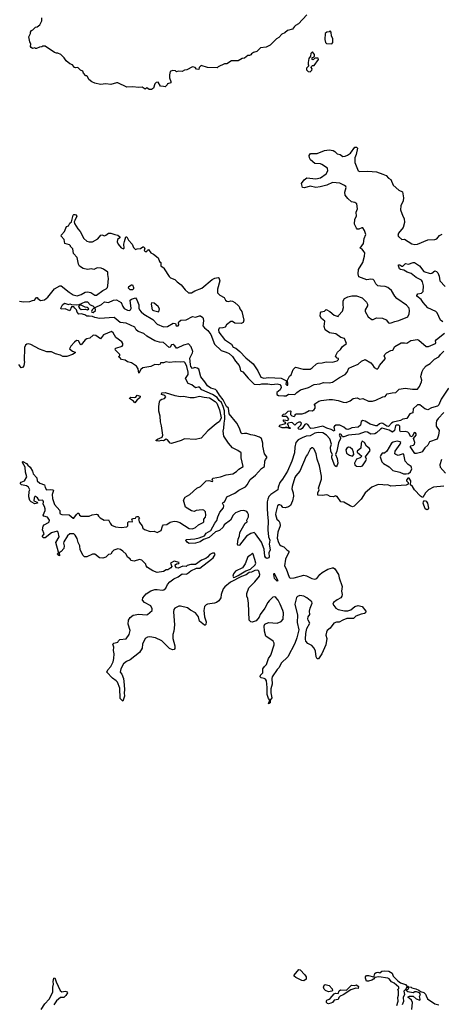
# Model space of a CAD drawing. Extents: x 2239805 to 2396427, y 665731 to 772158.
# Tile 277 of 326: x 2340627 to 2345894, y 724182 to 736491. Entities that reach past the tile are written whole.
import ezdxf

# ---------------------------------------------------------------- set-up
doc = ezdxf.new("R2010")
doc.units = 0

msp = doc.modelspace()

# ---------------------------------------------------------------- linework, layer by layer
at = {"layer": '0CON05XD'}
for points in [[(2344216, 736554), (2344109, 736441), (2344072, 736418), (2344062, 736405), (2344036, 736374), (2343973, 736357), (2343940, 736325), (2343901, 736309), (2343865, 736268), (2343835, 736252), (2343755, 736172), (2343705, 736148), (2343635, 736138), (2343590, 736095), (2343548, 736082), (2343524, 736066), (2343515, 736052), (2343497, 736043), (2343478, 736042), (2343435, 736012), (2343405, 736008), (2343355, 735978), (2343273, 735977), (2343215, 735940), (2343185, 735938), (2343105, 735900), (2343092, 735888), (2342975, 735892), (2342895, 735918), (2342870, 735895), (2342865, 735870), (2342835, 735872), (2342820, 735895), (2342785, 735903), (2342717, 735863), (2342685, 735860), (2342656, 735844), (2342605, 735848), (2342585, 735840), (2342572, 735852), (2342534, 735856), (2342508, 735845), (2342497, 735803), (2342498, 735765), (2342517, 735717), (2342517, 735703), (2342475, 735690), (2342470, 735675), (2342445, 735650), (2342425, 735658), (2342385, 735660), (2342355, 735710), (2342330, 735705), (2342315, 735690), (2342298, 735635), (2342275, 735620), (2342245, 735620), (2342215, 735640), (2342195, 735622), (2342156, 735646), (2342114, 735644), (2342035, 735653), (2341965, 735649), (2341855, 735703), (2341835, 735703), (2341765, 735683), (2341705, 735690), (2341635, 735683), (2341565, 735697), (2341526, 735716), (2341492, 735745), (2341475, 735780), (2341465, 735790), (2341455, 735790), (2341422, 735822), (2341416, 735846), (2341385, 735860), (2341352, 735892), (2341325, 735888), (2341312, 735892), (2341285, 735928), (2341255, 735940), (2341208, 735975), (2341183, 736013), (2341140, 736055), (2341105, 736072), (2341085, 736072), (2341062, 736082), (2340945, 736160), (2340915, 736160), (2340905, 736150), (2340875, 736148), (2340835, 736130), (2340825, 736130), (2340815, 736140), (2340785, 736132), (2340772, 736142), (2340760, 736155), (2340768, 736185), (2340752, 736215), (2340742, 736275), (2340748, 736295), (2340762, 736318), (2340763, 736337), (2340773, 736357), (2340790, 736365), (2340823, 736397), (2340847, 736403), (2340880, 736425), (2340902, 736478), (2340902, 736515)], [(2344525, 736190), (2344538, 736205), (2344538, 736255), (2344522, 736285), (2344520, 736335), (2344505, 736350), (2344495, 736340), (2344463, 736337), (2344445, 736320), (2344440, 736245), (2344448, 736208), (2344462, 736192), (2344525, 736190)], [(2344255, 735840), (2344275, 735860), (2344280, 735875), (2344270, 735895), (2344272, 735908), (2344285, 735920), (2344305, 735920), (2344360, 735995), (2344355, 736010), (2344315, 736010), (2344295, 735990), (2344282, 735992), (2344282, 736018), (2344298, 736022), (2344310, 736035), (2344310, 736055), (2344285, 736090), (2344265, 736070), (2344260, 736035), (2344240, 736005), (2344230, 735955), (2344230, 735925), (2344240, 735915), (2344210, 735885), (2344210, 735865), (2344232, 735842), (2344255, 735840)], [(2340625, 732971), (2340675, 732962), (2340753, 732967), (2340785, 732982), (2340810, 732985), (2340835, 733020), (2340845, 733020), (2340854, 733004), (2340885, 732980), (2340935, 732990), (2340978, 733022), (2341062, 733125), (2341130, 733165), (2341145, 733163), (2341243, 733083), (2341295, 733052), (2341345, 733041), (2341395, 733054), (2341445, 733084), (2341475, 733091), (2341515, 733081), (2341565, 733046), (2341585, 733046), (2341665, 733106), (2341707, 733125), (2341724, 733145), (2341729, 733165), (2341736, 733255), (2341727, 733305), (2341728, 733335), (2341675, 733373), (2341646, 733386), (2341595, 733388), (2341555, 733368), (2341525, 733377), (2341475, 733370), (2341421, 733381), (2341375, 733410), (2341360, 733435), (2341345, 733520), (2341298, 733568), (2341290, 733625), (2341260, 733655), (2341260, 733665), (2341250, 733675), (2341192, 733695), (2341184, 733744), (2341147, 733785), (2341149, 733801), (2341188, 733842), (2341213, 733907), (2341236, 733914), (2341255, 733948), (2341272, 733965), (2341295, 734048), (2341305, 734057), (2341315, 734057), (2341330, 734050), (2341340, 734035), (2341315, 733980), (2341307, 733963), (2341310, 733945), (2341352, 733875), (2341384, 733844), (2341428, 733755), (2341465, 733722), (2341495, 733712), (2341535, 733712), (2341605, 733753), (2341642, 733798), (2341655, 733801), (2341685, 733789), (2341705, 733797), (2341735, 733824), (2341765, 733824), (2341814, 733804), (2341855, 733796), (2341880, 733775), (2341876, 733764), (2341847, 733743), (2341846, 733715), (2341858, 733685), (2341895, 733641), (2341915, 733629), (2341925, 733627), (2341933, 733635), (2341928, 733685), (2341935, 733720), (2341952, 733775), (2341965, 733778), (2341988, 733735), (2342030, 733685), (2342050, 733645), (2342075, 733620), (2342095, 733628), (2342135, 733630), (2342165, 733650), (2342175, 733650), (2342190, 733635), (2342180, 733605), (2342193, 733593), (2342217, 733593), (2342222, 733608), (2342238, 733618), (2342267, 733575), (2342300, 733560), (2342356, 733516), (2342375, 733470), (2342390, 733455), (2342392, 733415), (2342430, 733385), (2342430, 733375), (2342495, 733280), (2342510, 733265), (2342565, 733242), (2342594, 733214), (2342646, 733176), (2342693, 733113), (2342735, 733078), (2342775, 733077), (2342815, 733100), (2342902, 733135), (2343030, 733245), (2343065, 733260), (2343105, 733268), (2343113, 733263), (2343127, 733225), (2343097, 733123), (2343100, 733075), (2343126, 733046), (2343180, 733020), (2343200, 732985), (2343215, 732973), (2343235, 732968), (2343265, 732978), (2343285, 732973), (2343316, 732956), (2343356, 732916), (2343367, 732905), (2343377, 732875), (2343401, 732845), (2343427, 732735), (2343418, 732705), (2343395, 732693), (2343315, 732697), (2343285, 732716), (2343265, 732719), (2343212, 732675), (2343194, 732646), (2343165, 732637), (2343120, 732635), (2343110, 732615), (2343114, 732585), (2343184, 732495), (2343274, 732435), (2343295, 732399), (2343328, 732385), (2343379, 732345), (2343454, 732265), (2343545, 732190), (2343602, 732102), (2343641, 732021), (2343678, 732008), (2343735, 732017), (2343895, 732008), (2343960, 731975), (2343951, 731935), (2343965, 731921), (2343975, 731921), (2343977, 731947), (2343970, 731975), (2343998, 732035), (2344017, 732053), (2344045, 732120), (2344073, 732147), (2344167, 732123), (2344255, 732122), (2344283, 732137), (2344335, 732188), (2344355, 732198), (2344408, 732202), (2344456, 732214), (2344535, 732208), (2344592, 732228), (2344608, 732242), (2344610, 732255), (2344595, 732260), (2344572, 732285), (2344598, 732335), (2344635, 732368), (2344662, 732405), (2344712, 732445), (2344685, 732507), (2344640, 732520), (2344576, 732564), (2344497, 732577), (2344443, 732613), (2344430, 732655), (2344441, 732721), (2344396, 732756), (2344383, 732785), (2344384, 732825), (2344395, 732839), (2344434, 732846), (2344455, 732868), (2344501, 732841), (2344555, 732798), (2344605, 732780), (2344610, 732795), (2344662, 732848), (2344673, 732895), (2344667, 732925), (2344668, 732975), (2344684, 733006), (2344725, 733028), (2344775, 733038), (2344835, 733038), (2344906, 733016), (2344961, 732961), (2344973, 732935), (2344974, 732915), (2344942, 732865), (2344944, 732845), (2344979, 732775), (2345025, 732744), (2345045, 732744), (2345085, 732763), (2345158, 732758), (2345205, 732738), (2345235, 732702), (2345245, 732698), (2345269, 732701), (2345315, 732720), (2345365, 732729), (2345475, 732778), (2345493, 732815), (2345498, 732852), (2345491, 732885), (2345461, 732921), (2345337, 733007), (2345314, 733034), (2345271, 733105), (2345225, 733144), (2345195, 733157), (2345135, 733158), (2345100, 733165), (2345077, 733187), (2345055, 733230), (2345042, 733242), (2345016, 733246), (2344965, 733239), (2344865, 733278), (2344856, 733315), (2344860, 733370), (2344914, 733455), (2344936, 733535), (2344937, 733575), (2344928, 733595), (2344905, 733622), (2344880, 733635), (2344921, 733695), (2344930, 733755), (2344953, 733807), (2344936, 733856), (2344915, 733888), (2344901, 733889), (2344865, 733874), (2344845, 733872), (2344833, 733883), (2344808, 733935), (2344814, 733996), (2344833, 734037), (2344831, 734085), (2344847, 734125), (2344838, 734188), (2344814, 734204), (2344772, 734215), (2344726, 734256), (2344695, 734298), (2344689, 734335), (2344706, 734395), (2344703, 734405), (2344685, 734420), (2344625, 734446), (2344535, 734456), (2344465, 734423), (2344379, 734401), (2344325, 734393), (2344255, 734410), (2344185, 734390), (2344160, 734395), (2344148, 734445), (2344180, 734490), (2344215, 734514), (2344325, 734501), (2344385, 734516), (2344457, 734565), (2344475, 734600), (2344472, 734635), (2344402, 734682), (2344385, 734691), (2344315, 734694), (2344261, 734741), (2344248, 734765), (2344242, 734795), (2344262, 734818), (2344345, 734817), (2344434, 734856), (2344495, 734863), (2344545, 734854), (2344565, 734843), (2344594, 734814), (2344630, 734805), (2344665, 734782), (2344693, 734783), (2344724, 734796), (2344758, 734822), (2344814, 734896)], [(2344814, 734896), (2344835, 734899), (2344846, 734885), (2344830, 734805), (2344814, 734765), (2344813, 734705), (2344855, 734602), (2344875, 734592), (2344975, 734598), (2345085, 734588), (2345165, 734562), (2345205, 734542), (2345235, 734510), (2345263, 734493), (2345291, 734421), (2345365, 734362), (2345411, 734341), (2345423, 734265), (2345416, 734225), (2345389, 734165), (2345384, 734116), (2345412, 734035), (2345429, 734005), (2345434, 733955), (2345418, 733892), (2345358, 733822), (2345352, 733795), (2345361, 733781), (2345403, 733743), (2345435, 733748), (2345525, 733690), (2345565, 733680), (2345596, 733684), (2345725, 733741), (2345815, 733742), (2345837, 733753), (2345872, 733792), (2345905, 733810)], [(2345915, 732712), (2345885, 732734), (2345842, 732828), (2345825, 732842), (2345725, 732890), (2345666, 732956), (2345644, 732994), (2345590, 733035), (2345588, 733045), (2345602, 733065), (2345645, 733074), (2345666, 733095), (2345671, 733165), (2345659, 733215), (2345647, 733235), (2345580, 733270), (2345518, 733318), (2345467, 733335), (2345425, 733359), (2345385, 733367), (2345374, 733375), (2345358, 733415), (2345360, 733425), (2345375, 733428), (2345400, 733410), (2345415, 733410), (2345446, 733444), (2345485, 733436), (2345545, 733457), (2345560, 733455), (2345624, 733414), (2345675, 733343), (2345755, 733320), (2345775, 733322), (2345815, 733350), (2345835, 733343), (2345850, 733325), (2345867, 733285), (2345878, 733225), (2345944, 733154)], [(2342035, 733114), (2342006, 733116), (2341988, 733135), (2341992, 733155), (2342025, 733178), (2342036, 733176), (2342050, 733145), (2342050, 733125), (2342035, 733114)], [(2343680, 729870), (2343649, 729959), (2343575, 730064), (2343555, 730080), (2343513, 730067), (2343462, 730035), (2343375, 729922), (2343365, 729917), (2343352, 729922), (2343348, 729935), (2343356, 729995), (2343375, 730040), (2343379, 730081), (2343442, 730198), (2343468, 730215), (2343466, 730235), (2343484, 730275), (2343484, 730304), (2343475, 730332), (2343464, 730344), (2343426, 730356), (2343385, 730351), (2343325, 730326), (2343292, 730295), (2343262, 730235), (2343183, 730175), (2343168, 730145), (2343125, 730104), (2343075, 730089), (2342995, 730016), (2342925, 729994), (2342880, 729965), (2342825, 729946), (2342745, 729941), (2342722, 729955), (2342702, 729985), (2342707, 729993), (2342815, 730000), (2342868, 730012), (2342935, 730039), (2342958, 730072), (2343015, 730106), (2343064, 730195), (2343091, 730229), (2343101, 730275), (2343129, 730335), (2343175, 730390), (2343178, 730415), (2343159, 730445), (2343163, 730455), (2343180, 730460), (2343194, 730475), (2343213, 730525), (2343315, 730571), (2343365, 730609), (2343449, 730651), (2343469, 730675), (2343506, 730744), (2343572, 730798), (2343650, 730880), (2343684, 730905), (2343690, 730970), (2343698, 730992), (2343716, 731015), (2343716, 731025), (2343687, 731065), (2343665, 731160), (2343664, 731195), (2343647, 731255), (2343624, 731274), (2343565, 731294), (2343515, 731301), (2343465, 731316), (2343435, 731319), (2343405, 731313), (2343395, 731322), (2343374, 731385), (2343339, 731445), (2343244, 731564), (2343234, 731634), (2343212, 731655), (2343168, 731738), (2343124, 731795), (2343091, 731851), (2343075, 731866), (2343015, 731884), (2342975, 731913), (2342941, 731965), (2342891, 732025), (2342863, 732123), (2342845, 732135), (2342815, 732142), (2342785, 732132), (2342767, 732155), (2342759, 732181), (2342752, 732258), (2342786, 732325), (2342790, 732345), (2342770, 732400), (2342735, 732437), (2342675, 732421), (2342595, 732383), (2342585, 732386), (2342565, 732415), (2342545, 732429), (2342523, 732425), (2342505, 732397), (2342495, 732394), (2342425, 732454), (2342375, 732459), (2342315, 732475), (2342216, 732536), (2342178, 732568), (2342105, 732592), (2342081, 732615), (2342066, 732646), (2341957, 732697), (2341882, 732705), (2341808, 732768), (2341625, 732756), (2341565, 732766), (2341535, 732781), (2341495, 732783), (2341465, 732784), (2341442, 732802), (2341395, 732812), (2341365, 732810), (2341343, 732833), (2341338, 732865), (2341314, 732884), (2341305, 732900), (2341275, 732900), (2341255, 732852), (2341196, 732876), (2341143, 732873), (2341142, 732885), (2341161, 732925), (2341185, 732949), (2341235, 732930), (2341255, 732940), (2341275, 732930), (2341335, 732926), (2341368, 732932), (2341445, 732964), (2341474, 732964), (2341508, 732928), (2341542, 732915), (2341560, 732895), (2341532, 732865), (2341522, 732845), (2341530, 732835), (2341545, 732830), (2341572, 732855), (2341570, 732895), (2341649, 732931), (2341685, 732964), (2341735, 732954), (2341798, 732985), (2341835, 732989), (2341894, 732955), (2341914, 732904), (2341931, 732881), (2341975, 732858), (2341995, 732856), (2342012, 732865), (2342021, 732879), (2342008, 732985), (2342023, 732997), (2342073, 733013), (2342090, 732990), (2342116, 732925), (2342117, 732885), (2342124, 732865), (2342145, 732838), (2342179, 732809), (2342290, 732745), (2342344, 732684), (2342425, 732652), (2342475, 732657), (2342545, 732698), (2342573, 732693), (2342582, 732665), (2342605, 732662), (2342616, 732675), (2342612, 732705), (2342617, 732715), (2342638, 732735), (2342705, 732740), (2342785, 732782), (2342825, 732774), (2342875, 732790), (2342885, 732788), (2342915, 732768), (2342921, 732755), (2342924, 732725), (2342916, 732665), (2342937, 732637), (2342976, 732606), (2343015, 732556), (2343059, 732435), (2343146, 732356), (2343205, 732336), (2343245, 732316), (2343285, 732279), (2343322, 732222), (2343367, 732167), (2343379, 732145), (2343385, 732102), (2343415, 732088), (2343480, 732010), (2343555, 731935), (2343625, 731930), (2343651, 731939), (2343725, 731940), (2343775, 731929), (2343845, 731939), (2343875, 731929), (2343888, 731915), (2343893, 731895), (2343880, 731865), (2343840, 731830), (2343838, 731805), (2343861, 731791), (2343925, 731788), (2343955, 731789), (2343985, 731808), (2344065, 731806), (2344088, 731832), (2344135, 731864), (2344235, 731892), (2344305, 731929), (2344375, 731939), (2344424, 731956), (2344495, 731950), (2344535, 731958), (2344623, 732017), (2344694, 732055), (2344718, 732085), (2344740, 732135), (2344775, 732153), (2344855, 732186), (2344896, 732224), (2344945, 732243), (2345012, 732202), (2345036, 732176), (2345055, 732143), (2345095, 732122), (2345111, 732139), (2345122, 732168), (2345196, 732254), (2345180, 732285), (2345188, 732305), (2345208, 732325), (2345264, 732355), (2345289, 732361), (2345315, 732404), (2345395, 732451), (2345433, 732453), (2345465, 732448), (2345515, 732481), (2345595, 732491), (2345615, 732483), (2345705, 732406), (2345735, 732406), (2345820, 732445), (2345826, 732455), (2345824, 732475), (2345834, 732495), (2345935, 732571)], [(2341475, 732862), (2341490, 732875), (2341470, 732895), (2341445, 732897), (2341395, 732922), (2341378, 732922), (2341363, 732907), (2341372, 732885), (2341395, 732870), (2341445, 732873), (2341475, 732862)], [(2342365, 732840), (2342372, 732875), (2342358, 732905), (2342305, 732947), (2342275, 732950), (2342270, 732935), (2342283, 732865), (2342300, 732855), (2342365, 732840)], [(2343766, 728125), (2343764, 728075), (2343778, 728015), (2343758, 727982), (2343755, 727950), (2343735, 727940), (2343750, 727985), (2343734, 728005), (2343720, 728055), (2343718, 728142), (2343709, 728225), (2343697, 728245), (2343682, 728255), (2343645, 728263), (2343632, 728275), (2343637, 728295), (2343666, 728325), (2343663, 728375), (2343684, 728405), (2343712, 728428), (2343737, 728505), (2343766, 728545), (2343806, 728676), (2343806, 728696), (2343792, 728722), (2343702, 728785), (2343684, 728845), (2343680, 728915), (2343688, 728935), (2343735, 728956), (2343845, 728948), (2343895, 728966), (2343918, 728995), (2343922, 729075), (2343916, 729105), (2343883, 729185), (2343856, 729235), (2343825, 729269), (2343815, 729274), (2343790, 729270), (2343745, 729227), (2343725, 729204), (2343689, 729135), (2343632, 729055), (2343619, 729021), (2343580, 728975), (2343532, 728958), (2343513, 728963), (2343494, 728984), (2343486, 729195), (2343476, 729255), (2343464, 729285), (2343464, 729316), (2343490, 729390), (2343566, 729465), (2343622, 729535), (2343626, 729555), (2343616, 729596), (2343607, 729607), (2343595, 729608), (2343565, 729604), (2343525, 729584), (2343492, 729578), (2343455, 729552), (2343399, 729531), (2343262, 729458), (2343190, 729400), (2343168, 729375), (2343146, 729305), (2343141, 729265), (2343113, 729225), (2343085, 729204), (2343060, 729195), (2342975, 729184), (2342956, 729174), (2342937, 729153), (2342926, 729105), (2342936, 729025), (2342956, 728964), (2342952, 728928), (2342945, 728920), (2342935, 728920), (2342872, 728972), (2342860, 729025), (2342822, 729075), (2342760, 729110), (2342725, 729138), (2342635, 729161), (2342615, 729159), (2342566, 729134), (2342554, 729116), (2342550, 729090), (2342559, 728925), (2342552, 728845), (2342541, 728805), (2342542, 728755), (2342566, 728665), (2342565, 728630), (2342555, 728617), (2342535, 728614), (2342498, 728628), (2342403, 728725), (2342325, 728764), (2342254, 728774), (2342225, 728771), (2342195, 728753), (2342161, 728685), (2342156, 728635), (2342122, 728578), (2342005, 728490), (2341962, 728468), (2341925, 728440), (2341889, 728375), (2341884, 728335), (2341901, 728311), (2341924, 728255), (2341933, 728175), (2341936, 728115), (2341930, 728075), (2341936, 728035), (2341915, 727970), (2341883, 728005), (2341877, 728133), (2341847, 728207), (2341833, 728225), (2341785, 728259), (2341717, 728335), (2341728, 728365), (2341764, 728405), (2341793, 728465), (2341803, 728505), (2341808, 728565), (2341800, 728605), (2341802, 728645), (2341790, 728685), (2341803, 728697), (2341855, 728710), (2341860, 728725), (2341878, 728742), (2341955, 728752), (2341993, 728805), (2342006, 728855), (2341981, 728935), (2341987, 728985), (2342005, 729017), (2342044, 729046), (2342115, 729059), (2342205, 729050), (2342224, 729056), (2342280, 729105), (2342280, 729125), (2342265, 729162), (2342187, 729207), (2342163, 729235), (2342167, 729265), (2342205, 729313), (2342265, 729349), (2342316, 729366), (2342345, 729369), (2342405, 729358), (2342427, 729363), (2342454, 729386), (2342475, 729428), (2342502, 729465), (2342551, 729499), (2342605, 729527), (2342655, 729563), (2342705, 729559), (2342725, 729566), (2342765, 729600), (2342835, 729634), (2342876, 729635), (2343023, 729745), (2343043, 729765), (2343067, 729807), (2343062, 729822), (2343035, 729823), (2343004, 729806), (2342975, 729772), (2342953, 729757), (2342900, 729735), (2342825, 729680), (2342765, 729680), (2342721, 729669), (2342705, 729653), (2342665, 729658), (2342606, 729634), (2342588, 729638), (2342574, 729655), (2342571, 729675), (2342585, 729690), (2342617, 729693), (2342620, 729705), (2342555, 729722), (2342512, 729695), (2342526, 729654), (2342515, 729640), (2342476, 729614), (2342458, 729612), (2342425, 729592), (2342345, 729582), (2342292, 729602), (2342224, 729644), (2342208, 729665), (2342202, 729685), (2342154, 729734), (2342125, 729742), (2342055, 729723), (2342015, 729732), (2342005, 729750), (2341975, 729772), (2341955, 729810), (2341917, 729847), (2341885, 729869), (2341855, 729876), (2341805, 729861), (2341781, 729839), (2341765, 729810), (2341735, 729807), (2341705, 729773), (2341665, 729759), (2341623, 729763), (2341565, 729811), (2341535, 729808), (2341465, 729777), (2341437, 729777), (2341415, 729795), (2341405, 729828), (2341383, 729865), (2341379, 729915), (2341357, 729957), (2341346, 730005), (2341320, 730045), (2341302, 730062), (2341265, 730064), (2341255, 730062), (2341225, 730038), (2341179, 729965), (2341174, 729945), (2341183, 729913), (2341178, 729882), (2341145, 729842), (2341122, 729828), (2341125, 729790), (2341102, 729802), (2341100, 729815), (2341110, 729825), (2341110, 729835), (2341080, 729955), (2341119, 730025), (2341109, 730085), (2341095, 730096), (2341026, 730074), (2340945, 730014), (2340925, 730014), (2340912, 730025), (2340912, 730035), (2340932, 730065), (2340913, 730115), (2340921, 730159), (2340933, 730175), (2340987, 730205), (2340997, 730215), (2341000, 730235), (2340973, 730273), (2340930, 730285), (2340920, 730295), (2340944, 730355), (2340944, 730375), (2340936, 730406), (2340919, 730435), (2340924, 730465), (2340918, 730478), (2340913, 730483), (2340872, 730482), (2340848, 730515), (2340825, 730532), (2340815, 730530), (2340807, 730515), (2340802, 730475), (2340845, 730460), (2340850, 730445), (2340815, 730440), (2340770, 730465), (2340755, 730480), (2340741, 730525), (2340746, 730596), (2340752, 730615), (2340738, 730645), (2340712, 730662), (2340648, 730675), (2340634, 730694), (2340645, 730708), (2340686, 730724), (2340718, 730775), (2340701, 730835), (2340696, 730895), (2340662, 730955), (2340660, 730965), (2340665, 730968), (2340713, 730943), (2340730, 730920), (2340759, 730899), (2340787, 730847), (2340797, 730815), (2340840, 730765), (2340843, 730725), (2340878, 730695), (2340936, 730676), (2340944, 730644), (2340962, 730612), (2341015, 730616), (2341042, 730612), (2341050, 730605), (2341032, 730555), (2341038, 730505), (2341062, 730432), (2341129, 730355), (2341128, 730325), (2341132, 730315), (2341155, 730306), (2341245, 730300), (2341295, 730258), (2341305, 730260), (2341336, 730304), (2341355, 730320), (2341365, 730320), (2341376, 730295), (2341395, 730286), (2341495, 730283), (2341531, 730299), (2341585, 730310), (2341598, 730305), (2341612, 730285), (2341634, 730264), (2341684, 730234), (2341735, 730237), (2341756, 730195), (2341775, 730172), (2341825, 730151), (2341895, 730142), (2341965, 730152), (2341977, 730165), (2341978, 730205), (2341985, 730212), (2341995, 730218), (2342030, 730215), (2342038, 730225), (2342028, 730245), (2342031, 730249), (2342045, 730257), (2342075, 730258), (2342084, 730276), (2342095, 730282), (2342105, 730280), (2342122, 730265), (2342112, 730245), (2342122, 730205), (2342155, 730162), (2342166, 730136), (2342185, 730116), (2342255, 730092), (2342305, 730097), (2342345, 730082), (2342395, 730107), (2342411, 730159), (2342425, 730175), (2342465, 730179), (2342505, 730208), (2342555, 730222), (2342589, 730219), (2342627, 730207), (2342745, 730130), (2342785, 730128), (2342825, 730142), (2342862, 730178), (2342920, 730205), (2342926, 730215), (2342927, 730245), (2342947, 730273), (2342952, 730295), (2342947, 730337), (2342928, 730358), (2342905, 730362), (2342833, 730357), (2342805, 730344), (2342775, 730349), (2342697, 730395), (2342672, 730485), (2342695, 730520), (2342754, 730556), (2342840, 730635), (2342885, 730656), (2342955, 730726), (2342991, 730731), (2343035, 730718), (2343040, 730725), (2343032, 730745), (2343045, 730760), (2343135, 730778), (2343205, 730802), (2343290, 730815), (2343336, 730844), (2343365, 730872), (2343420, 730905), (2343392, 731012), (2343392, 731075), (2343353, 731105), (2343285, 731139), (2343235, 731195), (2343176, 731285), (2343169, 731345), (2343179, 731385), (2343181, 731445), (2343190, 731495), (2343185, 731602), (2343171, 731655), (2343148, 731705), (2343120, 731730), (2343095, 731767), (2343035, 731805), (2342904, 731864), (2342875, 731897), (2342855, 731899), (2342825, 731889), (2342776, 731925), (2342731, 731941), (2342698, 732005), (2342730, 732055), (2342731, 732085), (2342715, 732156), (2342695, 732200), (2342685, 732209), (2342675, 732213), (2342635, 732209), (2342575, 732212), (2342495, 732207), (2342455, 732212), (2342425, 732202), (2342385, 732200), (2342380, 732185), (2342360, 732175), (2342315, 732179), (2342265, 732156), (2342165, 732140), (2342142, 732118), (2342115, 732072), (2342107, 732125), (2342085, 732160), (2342022, 732202), (2341975, 732214), (2341945, 732234), (2341900, 732245), (2341878, 732268), (2341860, 732275), (2341878, 732292), (2341877, 732307), (2341825, 732358), (2341818, 732375), (2341830, 732385), (2341905, 732409), (2341917, 732423), (2341916, 732445), (2341904, 732464), (2341827, 732517), (2341795, 732577), (2341775, 732591), (2341675, 732553), (2341635, 732502), (2341580, 732545), (2341545, 732546), (2341505, 732511), (2341465, 732501), (2341445, 732489), (2341395, 732428), (2341385, 732432), (2341360, 732475), (2341335, 732479), (2341310, 732460), (2341265, 732408), (2341250, 732375), (2341285, 732346), (2341318, 732335), (2341320, 732325), (2341288, 732305), (2341215, 732281), (2341165, 732282), (2341135, 732297), (2341074, 732314), (2341025, 732338), (2340965, 732340), (2340875, 732374), (2340765, 732431), (2340735, 732438), (2340716, 732434), (2340698, 732422), (2340686, 732395), (2340682, 732225), (2340687, 732217)], [(2344678, 731398), (2344625, 731422), (2344575, 731421), (2344560, 731410), (2344553, 731395), (2344560, 731355), (2344555, 731347), (2344519, 731369), (2344465, 731385), (2344415, 731408), (2344305, 731383), (2344265, 731381), (2344250, 731390), (2344240, 731415), (2344225, 731430), (2344205, 731440), (2344188, 731432), (2344155, 731380), (2344135, 731368), (2344113, 731373), (2344100, 731385), (2344140, 731420), (2344146, 731445), (2344135, 731461), (2344115, 731459), (2344088, 731445), (2344065, 731420), (2344035, 731450), (2344017, 731457), (2343982, 731448), (2343970, 731435), (2343980, 731425), (2343980, 731405), (2344008, 731388), (2344005, 731380), (2343995, 731380), (2343985, 731390), (2343965, 731390), (2343955, 731400), (2343945, 731390), (2343905, 731390), (2343875, 731400), (2343870, 731405), (2343875, 731420), (2343948, 731442), (2343950, 731455), (2343935, 731460), (2343920, 731475), (2343925, 731490), (2343975, 731480), (2343990, 731495), (2343965, 731530), (2343912, 731532), (2343910, 731545), (2343922, 731558), (2343948, 731562), (2343980, 731595), (2344005, 731600), (2344020, 731585), (2344010, 731575), (2344010, 731555), (2344025, 731540), (2344055, 731530), (2344068, 731542), (2344070, 731555), (2344080, 731565), (2344155, 731562), (2344192, 731575), (2344245, 731604), (2344285, 731602), (2344305, 731617), (2344317, 731635), (2344317, 731665), (2344310, 731675), (2344312, 731685), (2344327, 731697), (2344365, 731720), (2344395, 731730), (2344495, 731741), (2344535, 731741), (2344605, 731730), (2344668, 731708), (2344705, 731704), (2344757, 731725), (2344795, 731754), (2344845, 731763), (2344875, 731748), (2344915, 731754), (2344983, 731723), (2345035, 731721), (2345075, 731734), (2345165, 731778), (2345195, 731782), (2345218, 731812), (2345282, 731828), (2345325, 731831), (2345368, 731872), (2345445, 731883), (2345535, 731870), (2345595, 731874), (2345624, 731905), (2345648, 731962), (2345651, 731985), (2345639, 732025), (2345641, 732049), (2345655, 732095), (2345673, 732126), (2345705, 732163), (2345755, 732194), (2345811, 732249), (2345864, 732275), (2345884, 732306), (2345925, 732347)], [(2340687, 732217), (2340680, 732165), (2340660, 732145), (2340645, 732140), (2340630, 732165), (2340615, 732180)], [(2342525, 731193), (2342508, 731198), (2342475, 731238), (2342455, 731246), (2342425, 731227), (2342395, 731229), (2342365, 731221), (2342330, 731225), (2342332, 731235), (2342347, 731245), (2342406, 731274), (2342414, 731295), (2342400, 731415), (2342385, 731465), (2342381, 731535), (2342366, 731595), (2342366, 731655), (2342372, 731715), (2342380, 731735), (2342402, 731748), (2342435, 731756), (2342453, 731775), (2342442, 731791), (2342398, 731805), (2342404, 731826), (2342445, 731830), (2342565, 731792), (2342635, 731782), (2342675, 731784), (2342755, 731767), (2342805, 731769), (2342875, 731785), (2342931, 731771), (2343000, 731765), (2343069, 731719), (2343090, 731695), (2343125, 731615), (2343145, 731515), (2343125, 731467), (2343080, 731440), (2342979, 731351), (2342895, 731259), (2342823, 731243), (2342687, 731253), (2342645, 731230), (2342525, 731193)], [(2345986, 731885), (2345894, 731745), (2345865, 731678), (2345845, 731659), (2345772, 731638), (2345725, 731614), (2345688, 731628), (2345625, 731675), (2345595, 731678), (2345544, 731625), (2345537, 731575), (2345502, 731565), (2345465, 731504), (2345415, 731497), (2345385, 731482), (2345292, 731458), (2345272, 731448), (2345235, 731407), (2345215, 731408), (2345165, 731443), (2345145, 731448), (2345122, 731438), (2345095, 731414), (2345075, 731412), (2345005, 731436), (2344945, 731474), (2344915, 731480), (2344895, 731469), (2344885, 731421), (2344855, 731399), (2344775, 731390), (2344752, 731375), (2344725, 731368), (2344705, 731372), (2344678, 731398)], [(2342065, 731700), (2342050, 731720), (2342000, 731755), (2342002, 731765), (2342015, 731770), (2342065, 731768), (2342076, 731774), (2342095, 731799), (2342130, 731785), (2342128, 731765), (2342093, 731737), (2342065, 731700)], [(2345925, 731580), (2345854, 731505), (2345836, 731475), (2345829, 731445), (2345831, 731411), (2345867, 731355), (2345859, 731295), (2345844, 731246), (2345746, 731214), (2345725, 731173), (2345690, 731140), (2345655, 731088), (2345635, 731080), (2345585, 731066), (2345565, 731069), (2345504, 731155), (2345512, 731165), (2345548, 731172), (2345560, 731185), (2345565, 731205), (2345547, 731255), (2345582, 731295), (2345582, 731315), (2345574, 731325), (2345555, 731331), (2345534, 731286), (2345515, 731276), (2345490, 731320), (2345475, 731333), (2345445, 731341), (2345385, 731337), (2345375, 731355), (2345375, 731408), (2345365, 731421), (2345335, 731421), (2345322, 731415), (2345308, 731355), (2345285, 731336), (2345245, 731358), (2345155, 731385), (2345135, 731374), (2345083, 731325), (2345065, 731315), (2345015, 731309), (2344973, 731335), (2344945, 731337), (2344862, 731308), (2344735, 731299), (2344675, 731275), (2344658, 731278), (2344642, 731305), (2344625, 731314), (2344619, 731295), (2344636, 731266), (2344636, 731256), (2344608, 731202), (2344589, 731095), (2344573, 731055), (2344592, 731005), (2344602, 730945), (2344585, 730900), (2344565, 730914), (2344555, 730933), (2344528, 731015), (2344526, 731034), (2344533, 731055), (2344514, 731094), (2344510, 731145), (2344522, 731185), (2344502, 731252), (2344458, 731298), (2344414, 731325), (2344355, 731332), (2344315, 731323), (2344255, 731290), (2344206, 731284), (2344154, 731265), (2344105, 731239), (2344079, 731205), (2344066, 731145), (2344059, 731075), (2344028, 730972), (2343974, 730845), (2343912, 730745), (2343876, 730705), (2343856, 730645), (2343852, 730615), (2343763, 730557), (2343740, 730530), (2343725, 730495), (2343719, 730465), (2343719, 730385), (2343722, 730305), (2343733, 730225), (2343726, 730115), (2343737, 730025), (2343750, 729985), (2343742, 729935), (2343755, 729865), (2343739, 729825), (2343743, 729775), (2343738, 729765), (2343715, 729756), (2343701, 729765), (2343690, 729785), (2343680, 729870)], [(2344885, 730904), (2344910, 730915), (2344952, 730975), (2344958, 730995), (2344948, 731025), (2345007, 731105), (2344999, 731129), (2344961, 731161), (2344936, 731205), (2344905, 731220), (2344894, 731196), (2344888, 731135), (2344844, 731096), (2344842, 731085), (2344900, 731035), (2344880, 731015), (2344834, 730996), (2344812, 730945), (2344816, 730925), (2344835, 730908), (2344885, 730904)], [(2345455, 730813), (2345485, 730818), (2345511, 730839), (2345526, 730875), (2345520, 730905), (2345482, 730932), (2345443, 730973), (2345425, 731055), (2345416, 731065), (2345355, 731043), (2345325, 731054), (2345314, 731065), (2345320, 731095), (2345382, 731185), (2345390, 731205), (2345377, 731215), (2345345, 731220), (2345295, 731209), (2345274, 731195), (2345214, 731096), (2345185, 731073), (2345155, 731070), (2345138, 731045), (2345130, 731025), (2345152, 730965), (2345171, 730941), (2345245, 730900), (2345288, 730855), (2345375, 730833), (2345424, 730814), (2345455, 730813)], [(2345925, 730661), (2345795, 730648), (2345736, 730614), (2345696, 730574), (2345665, 730518), (2345645, 730524), (2345633, 730535), (2345558, 730615), (2345536, 730656), (2345510, 730675), (2345512, 730725), (2345495, 730760), (2345475, 730758), (2345458, 730735), (2345460, 730725), (2345480, 730705), (2345480, 730685), (2345455, 730672), (2345265, 730658), (2345225, 730678), (2345185, 730670), (2345165, 730678), (2345105, 730682), (2345025, 730648), (2344945, 730578), (2344893, 730497), (2344805, 730408), (2344785, 730402), (2344755, 730412), (2344675, 730458), (2344640, 730465), (2344595, 730530), (2344585, 730530), (2344575, 730538), (2344545, 730528), (2344505, 730530), (2344477, 730547), (2344455, 730552), (2344415, 730543), (2344350, 730545), (2344352, 730575), (2344368, 730615), (2344362, 730635), (2344398, 730745), (2344397, 730783), (2344373, 730913), (2344343, 730995), (2344332, 731065), (2344305, 731120), (2344288, 731138), (2344275, 731140), (2344257, 731123), (2344224, 731056), (2344204, 731035), (2344125, 730848), (2344075, 730789), (2344065, 730768), (2344030, 730655), (2344029, 730625), (2344043, 730575), (2344047, 730535), (2344037, 730475), (2344011, 730419), (2343985, 730400), (2343945, 730390), (2343915, 730392), (2343896, 730416), (2343875, 730428), (2343863, 730427), (2343848, 730412), (2343825, 730330), (2343824, 730305), (2343841, 730245), (2343865, 730225), (2343879, 730199), (2343880, 730165), (2343851, 730085), (2343845, 730010), (2343862, 729955), (2343879, 729925), (2343893, 729913), (2343925, 729901), (2343963, 729863), (2343989, 729845), (2343990, 729835), (2343949, 729745), (2343934, 729665), (2343956, 729625), (2343995, 729520), (2344005, 729511), (2344055, 729512), (2344175, 729548), (2344210, 729540), (2344276, 729506), (2344315, 729496), (2344340, 729505), (2344378, 729555), (2344405, 729580), (2344475, 729621), (2344535, 729640), (2344548, 729638), (2344566, 729626), (2344610, 729555), (2344617, 729515), (2344656, 729405), (2344648, 729345), (2344656, 729305), (2344652, 729285), (2344641, 729265), (2344595, 729238), (2344549, 729205), (2344539, 729185), (2344575, 729134), (2344605, 729119), (2344685, 729099), (2344725, 729102), (2344766, 729114), (2344815, 729154), (2344855, 729166), (2344905, 729153), (2344953, 729095), (2344947, 729075), (2344935, 729067), (2344895, 729060), (2344826, 729034), (2344796, 729004), (2344715, 729004), (2344665, 728986), (2344619, 728961), (2344585, 728959), (2344553, 728945), (2344507, 728885), (2344470, 728855), (2344459, 728835), (2344453, 728795), (2344466, 728755), (2344453, 728675), (2344400, 728565), (2344359, 728501), (2344345, 728502), (2344329, 728525), (2344323, 728595), (2344306, 728636), (2344276, 728666), (2344225, 728691), (2344203, 728723), (2344199, 728745), (2344202, 728818), (2344215, 728882), (2344250, 728945), (2344229, 728985), (2344228, 729002), (2344232, 729025), (2344251, 729055), (2344248, 729095), (2344254, 729135), (2344281, 729195), (2344278, 729215), (2344213, 729265), (2344175, 729286), (2344125, 729291), (2344099, 729281), (2344084, 729266), (2344066, 729185), (2344097, 729047), (2344095, 728955), (2344113, 728865), (2344088, 728762), (2344066, 728694), (2343978, 728525), (2343893, 728447), (2343869, 728391), (2343844, 728366), (2343783, 728277), (2343776, 728255), (2343781, 728185), (2343766, 728125)], [(2344785, 731034), (2344800, 731055), (2344799, 731085), (2344786, 731116), (2344755, 731144), (2344735, 731146), (2344714, 731136), (2344703, 731115), (2344712, 731072), (2344747, 731045), (2344785, 731034)], [(2345898, 730992), (2345877, 730927), (2345879, 730895), (2345945, 730820)], [(2345715, 730363), (2345691, 730375), (2345667, 730445), (2345670, 730465), (2345685, 730480), (2345705, 730471), (2345724, 730445), (2345736, 730385), (2345730, 730370), (2345715, 730363)], [(2343298, 729518), (2343315, 729522), (2343358, 729542), (2343388, 729565), (2343451, 729599), (2343510, 729620), (2343569, 729675), (2343576, 729695), (2343566, 729744), (2343545, 729810), (2343535, 729820), (2343512, 729795), (2343476, 729774), (2343443, 729687), (2343410, 729640), (2343325, 729597), (2343297, 729565), (2343288, 729535), (2343298, 729518)], [(2343845, 729473), (2343810, 729505), (2343800, 729555), (2343805, 729570), (2343849, 729485), (2343850, 729475), (2343845, 729473)], [(2344175, 724474), (2344150, 724480), (2344077, 724517), (2344058, 724535), (2344058, 724545), (2344115, 724617), (2344132, 724612), (2344191, 724551), (2344207, 724527), (2344206, 724494), (2344175, 724474)], [(2345338, 724165), (2345355, 724220), (2345351, 724265), (2345360, 724295), (2345358, 724345), (2345350, 724365), (2345365, 724380), (2345362, 724395), (2345306, 724446), (2345274, 724464), (2345245, 724500), (2345225, 724509), (2345115, 724526), (2345062, 724518), (2345046, 724494), (2345027, 724483), (2344985, 724471), (2344961, 724471), (2344947, 724507), (2344948, 724525), (2344959, 724541), (2344985, 724543), (2345047, 724523), (2345056, 724534), (2345063, 724567), (2345081, 724579), (2345102, 724582), (2345125, 724577), (2345153, 724597), (2345185, 724602), (2345238, 724598), (2345282, 724572), (2345295, 724532), (2345353, 724475), (2345385, 724452), (2345448, 724428), (2345465, 724410), (2345475, 724410), (2345485, 724400), (2345517, 724397), (2345528, 724388), (2345577, 724377), (2345615, 724360), (2345633, 724343), (2345675, 724328), (2345695, 724310), (2345706, 724286), (2345722, 724252), (2345815, 724187), (2345864, 724174)], [(2340893, 724117), (2340942, 724188), (2340997, 724245), (2341042, 724335), (2341039, 724395), (2341049, 724435), (2341046, 724465), (2341055, 724510), (2341065, 724512), (2341081, 724461), (2341131, 724355), (2341155, 724339), (2341195, 724347), (2341212, 724342), (2341222, 724325), (2341205, 724290), (2341180, 724265), (2341135, 724267), (2341088, 724225), (2341054, 724176)], [(2344485, 724336), (2344447, 724356), (2344432, 724372), (2344424, 724394), (2344429, 724421), (2344445, 724429), (2344495, 724415), (2344531, 724375), (2344534, 724355), (2344525, 724344), (2344485, 724336)], [(2344485, 724187), (2344471, 724191), (2344458, 724205), (2344460, 724225), (2344466, 724234), (2344495, 724244), (2344507, 724255), (2344555, 724314), (2344571, 724319), (2344605, 724316), (2344620, 724350), (2344635, 724361), (2344711, 724359), (2344754, 724406), (2344772, 724419), (2344814, 724416), (2344835, 724423), (2344860, 724405), (2344855, 724380), (2344825, 724382), (2344766, 724364), (2344668, 724301), (2344631, 724285), (2344615, 724266), (2344605, 724242), (2344555, 724232), (2344534, 724206), (2344515, 724194), (2344485, 724187)], [(2345528, 724115), (2345533, 724205), (2345522, 724235), (2345495, 724260), (2345480, 724265), (2345480, 724275), (2345497, 724283), (2345545, 724282), (2345582, 724252), (2345626, 724234), (2345630, 724245), (2345622, 724278), (2345633, 724305), (2345623, 724323), (2345585, 724338), (2345563, 724337), (2345545, 724327), (2345475, 724336), (2345464, 724345), (2345460, 724360), (2345490, 724385), (2345465, 724400), (2345451, 724369), (2345427, 724345), (2345435, 724305), (2345419, 724265), (2345422, 724215), (2345404, 724176)]]:
    msp.add_lwpolyline(points, dxfattribs=at)

doc.saveas('drawing.dxf')
